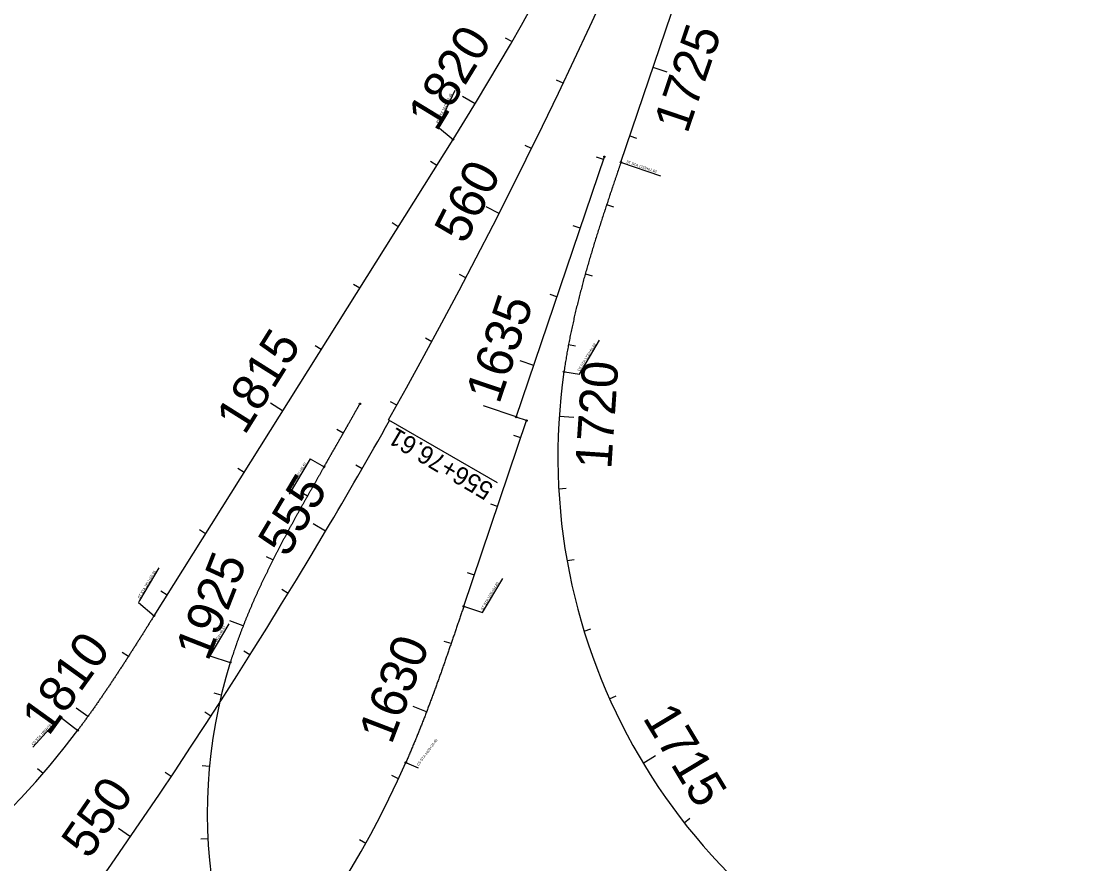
# Model space of a CAD drawing. Extents: x 448091 to 665917, y 1461380 to 1587607.
# Drawn here: x 485717 to 487178, y 1570850 to 1572013 of the extents above; entities that cross this region are included whole.
import ezdxf

# ---------------------------------------------------------------- set-up
doc = ezdxf.new("R2010")
doc.units = 0
for name, color, linetype in [('Attenuator_ep', 7, 'Continuous'), ('AttenuatorTM', 7, 'Continuous'), ('BLSurveyCntrl_ep', 7, 'Continuous'), ('BLSurveyField_ep', 7, 'Continuous'), ('BLSurveySymbl_ep', 7, 'Continuous'), ('BoxCulvert', 7, 'Continuous'), ('TextShtNo', 7, 'Continuous'), ('TextTitle', 7, 'Continuous')]:
    doc.layers.add(name, color=color, linetype=linetype)

msp = doc.modelspace()

# ---------------------------------------------------------------- linework, layer by layer
at = {"layer": 'Attenuator_ep'}
msp.add_line((486224.7, 1571462.7), (486374.7, 1571376.3), dxfattribs=at)
at = {"layer": 'AttenuatorTM'}
for p, q in [((486316.2, 1571917.3), (486293.5, 1571869.6)), ((486546.3, 1571817.9), (486600.1, 1571799.7)), ((486488.3, 1571526.1), (486516, 1571572.6)), ((486467.8, 1571529), (486488.3, 1571526.1)), ((486402, 1571466.4), (486355.5, 1571482.1)), ((486116.5, 1571409.1), (486087.4, 1571360.3)), ((486116.5, 1571409.1), (486135.6, 1571398.1)), ((485907.7, 1571258.5), (485881, 1571213.7)), ((486354.3, 1571196.9), (486382.3, 1571243.9)), ((486329.4, 1571205.3), (486354.3, 1571196.9)), ((486004.2, 1571181.5), (485977.7, 1571137.1)), ((485977.7, 1571137.1), (486006.1, 1571128.2)), ((485769.9, 1571051.5), (485733.4, 1571011.2)), ((486249.4, 1570989.7), (486265.5, 1570982.6))]:
    msp.add_line(p, q, dxfattribs=at)
for points in [[(486293.5, 1571869.6), (486292.4, 1571867.4), (486313.7, 1571849.8)], [(485881, 1571213.7), (485879.3, 1571210.9), (485901, 1571192.6)], [(485769.9, 1571051.5), (485771.3, 1571053.1), (485795.6, 1571034.5)]]:
    msp.add_lwpolyline(points, dxfattribs=at)
for centre in [(486313.7, 1571849.8), (486522.6, 1571825.9), (486545.4, 1571818.2), (486466.8, 1571529.2), (486185.1, 1571485), (486401, 1571466.7), (486415.2, 1571461.9), (486415.2, 1571461.9), (486135.6, 1571398.1), (486328.5, 1571205.6), (485901, 1571192.6), (486006.1, 1571128.2), (485795.6, 1571034.5), (486248.5, 1570990.1)]:
    msp.add_circle(centre, 1, dxfattribs=at)
at = {"layer": 'BLSurveyCntrl_ep'}
for p, q in [((486545.4, 1571818.2), (486858.1, 1572742.1)), ((485901, 1571192.6), (486313.7, 1571849.8)), ((486401, 1571466.7), (486522.6, 1571825.9)), ((486328.5, 1571205.6), (486415.2, 1571461.9)), ((486415.2, 1571461.9), (486401, 1571466.7))]:
    msp.add_line(p, q, dxfattribs=at)
for centre, radius, start, end in [((482672.1, 1574136.5), 4300, 327.8735, 340.9248), ((487277.4, 1571412.2), 819, 171.7918, 248.8601), ((486668.9, 1570920.7), 694.5, 162.6203, 274.6039), ((484878.9, 1571722.2), 1145.9, 274.6708, 323.1235), ((485039.7, 1571520.5), 1320, 262.0169, 336.3064)]:
    msp.add_arc(centre, radius, start, end, dxfattribs=at)
for points in [[(486545.4, 1571818.2), (486544.1, 1571814.4), (486542.8, 1571810.5), (486541.5, 1571806.7), (486540.2, 1571802.9), (486538.9, 1571799), (486537.6, 1571795.2), (486536.3, 1571791.3), (486535, 1571787.5), (486533.7, 1571783.7), (486532.4, 1571779.8), (486531.1, 1571776), (486529.8, 1571772.1), (486528.5, 1571768.3), (486527.3, 1571764.4), (486526, 1571760.6), (486524.7, 1571756.7), (486523.5, 1571752.9), (486522.2, 1571749), (486520.9, 1571745.2), (486519.7, 1571741.3), (486518.5, 1571737.5), (486517.2, 1571733.6), (486516, 1571729.7), (486514.7, 1571725.9), (486513.5, 1571722), (486512.3, 1571718.1), (486511.1, 1571714.3), (486509.9, 1571710.4), (486508.7, 1571706.5), (486507.5, 1571702.6), (486506.3, 1571698.8), (486505.2, 1571694.9), (486504, 1571691), (486502.8, 1571687.1), (486501.7, 1571683.2), (486500.6, 1571679.3), (486499.4, 1571675.4), (486498.3, 1571671.5), (486497.2, 1571667.6), (486496.1, 1571663.7), (486495, 1571659.8), (486493.9, 1571655.9), (486492.9, 1571652), (486491.8, 1571648.1), (486490.8, 1571644.2), (486489.8, 1571640.3), (486488.7, 1571636.3), (486487.7, 1571632.4), (486486.7, 1571628.5), (486485.8, 1571624.6), (486484.8, 1571620.6), (486483.8, 1571616.7), (486482.9, 1571612.7), (486482, 1571608.8), (486481, 1571604.8), (486480.2, 1571600.9), (486479.3, 1571596.9), (486478.4, 1571593), (486477.5, 1571589), (486476.7, 1571585), (486475.9, 1571581.1), (486475.1, 1571577.1), (486474.3, 1571573.1), (486473.5, 1571569.1), (486472.8, 1571565.2), (486472, 1571561.2), (486471.3, 1571557.2), (486470.6, 1571553.2), (486469.9, 1571549.2), (486469.3, 1571545.2), (486468.6, 1571541.2), (486468, 1571537.2), (486467.4, 1571533.2), (486466.8, 1571529.2)], [(486135.6, 1571398.1), (486136.3, 1571399.3), (486137, 1571400.5), (486137.7, 1571401.6), (486138.3, 1571402.8), (486139, 1571404), (486139.7, 1571405.1), (486140.3, 1571406.3), (486141, 1571407.5), (486141.7, 1571408.7), (486142.4, 1571409.8), (486143, 1571411), (486143.7, 1571412.2), (486144.4, 1571413.4), (486145, 1571414.5), (486145.7, 1571415.7), (486146.4, 1571416.9), (486147, 1571418.1), (486147.7, 1571419.2), (486148.4, 1571420.4), (486149.1, 1571421.6), (486149.7, 1571422.7), (486150.4, 1571423.9), (486151.1, 1571425.1), (486151.7, 1571426.3), (486152.4, 1571427.4), (486153.1, 1571428.6), (486153.7, 1571429.8), (486154.4, 1571431), (486155.1, 1571432.1), (486155.8, 1571433.3), (486156.4, 1571434.5), (486157.1, 1571435.7), (486157.8, 1571436.8), (486158.4, 1571438), (486159.1, 1571439.2), (486159.8, 1571440.4), (486160.4, 1571441.5), (486161.1, 1571442.7), (486161.8, 1571443.9), (486162.4, 1571445.1), (486163.1, 1571446.2), (486163.8, 1571447.4), (486164.4, 1571448.6), (486165.1, 1571449.8), (486165.8, 1571450.9), (486166.5, 1571452.1), (486167.1, 1571453.3), (486167.8, 1571454.4), (486168.5, 1571455.6), (486169.1, 1571456.8), (486169.8, 1571458), (486170.5, 1571459.2), (486171.1, 1571460.3), (486171.8, 1571461.5), (486172.5, 1571462.7), (486173.1, 1571463.9), (486173.8, 1571465), (486174.5, 1571466.2), (486175.1, 1571467.4), (486175.8, 1571468.6), (486176.5, 1571469.7), (486177.1, 1571470.9), (486177.8, 1571472.1), (486178.4, 1571473.3), (486179.1, 1571474.4), (486179.8, 1571475.6), (486180.4, 1571476.8), (486181.1, 1571478), (486181.8, 1571479.1), (486182.4, 1571480.3), (486183.1, 1571481.5), (486183.8, 1571482.7), (486184.4, 1571483.9), (486185.1, 1571485)], [(486135.6, 1571398.1), (486133.6, 1571394.6), (486131.6, 1571391.1), (486129.6, 1571387.5), (486127.6, 1571384), (486125.6, 1571380.5), (486123.6, 1571377), (486121.6, 1571373.5), (486119.6, 1571369.9), (486117.6, 1571366.4), (486115.6, 1571362.9), (486113.6, 1571359.4), (486111.6, 1571355.8), (486109.6, 1571352.3), (486107.6, 1571348.8), (486105.6, 1571345.2), (486103.6, 1571341.7), (486101.7, 1571338.1), (486099.7, 1571334.6), (486097.7, 1571331.1), (486095.8, 1571327.5), (486093.8, 1571324), (486091.9, 1571320.4), (486089.9, 1571316.8), (486088, 1571313.3), (486086.1, 1571309.7), (486084.2, 1571306.1), (486082.2, 1571302.6), (486080.3, 1571299), (486078.4, 1571295.4), (486076.5, 1571291.8), (486074.7, 1571288.2), (486072.8, 1571284.6), (486070.9, 1571281), (486069.1, 1571277.4), (486067.2, 1571273.8), (486065.4, 1571270.2), (486063.6, 1571266.6), (486061.8, 1571263), (486060, 1571259.3), (486058.2, 1571255.7), (486056.4, 1571252), (486054.6, 1571248.4), (486052.9, 1571244.7), (486051.1, 1571241.1), (486049.4, 1571237.4), (486047.7, 1571233.7), (486046, 1571230.1), (486044.3, 1571226.4), (486042.6, 1571222.7), (486040.9, 1571219), (486039.3, 1571215.3), (486037.6, 1571211.6), (486036, 1571207.9), (486034.4, 1571204.1), (486032.8, 1571200.4), (486031.3, 1571196.7), (486029.7, 1571192.9), (486028.2, 1571189.2), (486026.7, 1571185.4), (486025.2, 1571181.7), (486023.7, 1571177.9), (486022.2, 1571174.1), (486020.8, 1571170.3), (486019.3, 1571166.5), (486017.9, 1571162.7), (486016.5, 1571158.9), (486015.2, 1571155.1), (486013.8, 1571151.3), (486012.5, 1571147.4), (486011.2, 1571143.6), (486009.9, 1571139.8), (486008.6, 1571135.9), (486007.4, 1571132.1), (486006.1, 1571128.2)], [(486328.5, 1571205.6), (486327.5, 1571202.7), (486326.5, 1571199.7), (486325.5, 1571196.8), (486324.5, 1571193.9), (486323.5, 1571190.9), (486322.5, 1571188), (486321.5, 1571185), (486320.5, 1571182.1), (486319.5, 1571179.1), (486318.5, 1571176.2), (486317.5, 1571173.3), (486316.5, 1571170.3), (486315.5, 1571167.4), (486314.5, 1571164.4), (486313.5, 1571161.5), (486312.5, 1571158.5), (486311.5, 1571155.6), (486310.4, 1571152.7), (486309.4, 1571149.7), (486308.4, 1571146.8), (486307.4, 1571143.9), (486306.4, 1571140.9), (486305.4, 1571138), (486304.3, 1571135), (486303.3, 1571132.1), (486302.3, 1571129.2), (486301.3, 1571126.2), (486300.2, 1571123.3), (486299.2, 1571120.4), (486298.2, 1571117.5), (486297.1, 1571114.5), (486296.1, 1571111.6), (486295, 1571108.7), (486294, 1571105.7), (486292.9, 1571102.8), (486291.9, 1571099.9), (486290.8, 1571097), (486289.8, 1571094.1), (486288.7, 1571091.1), (486287.6, 1571088.2), (486286.5, 1571085.3), (486285.5, 1571082.4), (486284.4, 1571079.5), (486283.3, 1571076.6), (486282.2, 1571073.6), (486281.1, 1571070.7), (486280, 1571067.8), (486278.9, 1571064.9), (486277.8, 1571062), (486276.7, 1571059.1), (486275.6, 1571056.2), (486274.5, 1571053.3), (486273.3, 1571050.4), (486272.2, 1571047.5), (486271.1, 1571044.6), (486269.9, 1571041.7), (486268.8, 1571038.8), (486267.6, 1571036), (486266.5, 1571033.1), (486265.3, 1571030.2), (486264.2, 1571027.3), (486263, 1571024.4), (486261.8, 1571021.6), (486260.6, 1571018.7), (486259.4, 1571015.8), (486258.2, 1571012.9), (486257, 1571010.1), (486255.8, 1571007.2), (486254.6, 1571004.3), (486253.4, 1571001.5), (486252.2, 1570998.6), (486250.9, 1570995.8), (486249.7, 1570992.9), (486248.5, 1570990.1)], [(485901, 1571192.6), (485899.6, 1571190.4), (485898.2, 1571188.2), (485896.9, 1571186), (485895.5, 1571183.9), (485894.1, 1571181.7), (485892.8, 1571179.5), (485891.4, 1571177.3), (485890, 1571175.2), (485888.7, 1571173), (485887.3, 1571170.8), (485885.9, 1571168.6), (485884.6, 1571166.5), (485883.2, 1571164.3), (485881.8, 1571162.1), (485880.4, 1571160), (485879.1, 1571157.8), (485877.7, 1571155.6), (485876.3, 1571153.5), (485874.9, 1571151.3), (485873.6, 1571149.1), (485872.2, 1571147), (485870.8, 1571144.8), (485869.4, 1571142.6), (485868, 1571140.5), (485866.7, 1571138.3), (485865.3, 1571136.1), (485863.9, 1571134), (485862.5, 1571131.8), (485861.1, 1571129.7), (485859.7, 1571127.5), (485858.3, 1571125.4), (485856.9, 1571123.2), (485855.5, 1571121), (485854.1, 1571118.9), (485852.7, 1571116.7), (485851.3, 1571114.6), (485849.9, 1571112.5), (485848.5, 1571110.3), (485847.1, 1571108.2), (485845.6, 1571106), (485844.2, 1571103.9), (485842.8, 1571101.7), (485841.4, 1571099.6), (485840, 1571097.5), (485838.5, 1571095.3), (485837.1, 1571093.2), (485835.7, 1571091.1), (485834.2, 1571089), (485832.8, 1571086.8), (485831.3, 1571084.7), (485829.9, 1571082.6), (485828.4, 1571080.5), (485827, 1571078.4), (485825.5, 1571076.2), (485824.1, 1571074.1), (485822.6, 1571072), (485821.1, 1571069.9), (485819.7, 1571067.8), (485818.2, 1571065.7), (485816.7, 1571063.6), (485815.2, 1571061.5), (485813.7, 1571059.4), (485812.2, 1571057.3), (485810.7, 1571055.3), (485809.2, 1571053.2), (485807.7, 1571051.1), (485806.2, 1571049), (485804.7, 1571046.9), (485803.2, 1571044.9), (485801.7, 1571042.8), (485800.2, 1571040.7), (485798.6, 1571038.7), (485797.1, 1571036.6), (485795.6, 1571034.5)]]:
    msp.add_spline(points, degree=3, dxfattribs=at)
at = {"layer": 'BLSurveyField_ep'}
for p, q in [((486395, 1571984.7), (486386.3, 1571989.7)), ((486589.7, 1571949.3), (486608.7, 1571942.9)), ((486344, 1571898.8), (486326.9, 1571909.2)), ((486557.7, 1571854.6), (486567.1, 1571851.4)), ((486291.1, 1571813.9), (486282.6, 1571819.2)), ((486521.3, 1571821.9), (486511.8, 1571825.1)), ((486525.7, 1571759.8), (486535.2, 1571756.7)), ((486237.9, 1571729.2), (486229.5, 1571734.5)), ((486489.2, 1571727.2), (486479.7, 1571730.4)), ((486496.3, 1571664.3), (486505.9, 1571661.6)), ((486184.8, 1571644.5), (486176.3, 1571649.8)), ((486457.1, 1571632.5), (486447.7, 1571635.7)), ((486131.6, 1571559.8), (486123.1, 1571565.1)), ((486473.1, 1571567), (486482.9, 1571565.1)), ((486425.1, 1571537.7), (486406.1, 1571544.2)), ((486078.4, 1571475.1), (486061.5, 1571485.7)), ((486460.3, 1571467.9), (486480.2, 1571466.5)), ((486162.1, 1571444.4), (486153.4, 1571449.4)), ((486407.2, 1571438.2), (486397.7, 1571441.4)), ((486025.2, 1571390.4), (486016.7, 1571395.7)), ((486112.6, 1571357.5), (486103.8, 1571362.5)), ((486459.6, 1571367.9), (486469.6, 1571368.5)), ((486375.1, 1571343.5), (486365.7, 1571346.7)), ((485972, 1571305.7), (485963.6, 1571311.1)), ((486065.1, 1571269.6), (486056.1, 1571274.1)), ((486471.1, 1571268.7), (486480.9, 1571270.4)), ((486343.1, 1571248.8), (486333.6, 1571252)), ((485918.9, 1571221), (485910.4, 1571226.4)), ((486023.9, 1571178.5), (486005.3, 1571185.8)), ((486494.6, 1571171.5), (486504.1, 1571174.5)), ((486310.9, 1571154.1), (486301.5, 1571157.3)), ((485865.5, 1571136.5), (485857.1, 1571141.9)), ((485993.7, 1571083.2), (485984, 1571085.6)), ((486529.7, 1571078), (486538.8, 1571082.1)), ((486277, 1571060), (486258.4, 1571067.2)), ((485809.6, 1571053.6), (485793.3, 1571065.3)), ((486576, 1570989.4), (486593.1, 1570999.7)), ((485747.7, 1570975), (485740.1, 1570981.6)), ((485977.4, 1570984.6), (485967.4, 1570985.6)), ((486238.4, 1570967.8), (486229.3, 1570972)), ((486632.7, 1570907.1), (486640.6, 1570913.3)), ((485975.4, 1570884.7), (485965.4, 1570884.2)), ((486193.2, 1570878.6), (486184.4, 1570883.5))]:
    msp.add_line(p, q, dxfattribs=at)
at = {"layer": 'BoxCulvert'}
for p, q in [((486188.1, 1571395.4), (486179.5, 1571400.4)), ((486137.6, 1571309.1), (486120.4, 1571319.3)), ((486086, 1571223.4), (486077.5, 1571228.7)), ((486033.3, 1571138.5), (486024.8, 1571143.8)), ((485979.4, 1571054.2), (485971, 1571059.7)), ((485924.5, 1570970.7), (485916.2, 1570976.2)), ((485868.5, 1570887.8), (485852, 1570899.1))]:
    msp.add_line(p, q, dxfattribs=at)
for start, end in [(329.29807, 330.62265), (310.59194, 329.29807)]:
    msp.add_arc((479569, 1575209.6), 7639.4, start, end, dxfattribs=at)
at = {"layer": 'TextShtNo'}
msp.add_arc((479567.5, 1575210.1), 7639.4, 330.62472, 354.97487, dxfattribs=at)
at = {"layer": 'TextTitle'}
for p, q in [((486465.6, 1571927.2), (486456.5, 1571931.5)), ((486422, 1571837.2), (486413, 1571841.6)), ((486377.3, 1571747.7), (486359.4, 1571756.8)), ((486331.4, 1571658.9), (486322.5, 1571663.5)), ((486284.3, 1571570.7), (486275.5, 1571575.4)), ((486236.1, 1571483), (486227.4, 1571487.9))]:
    msp.add_line(p, q, dxfattribs=at)

# ---------------------------------------------------------------- texts
at = {"layer": 'Attenuator_ep'}
msp.add_text('556+76.61', height=25, rotation=149.3958, dxfattribs=at).set_placement((486371.2, 1571372.4))
at = {"layer": 'AttenuatorTM'}
for s, rotation, p in [('PC STA 1819+42.46', 64.4864, (486293.4, 1571871.9)), ('ST STA 1723+61.63', 341.2981, (486552.5, 1571817.6)), ('CS STA 1720+61.63', 58.7703, (486488.1, 1571529.3)), ('SRS STA 1927+46.67', 59.1352, (486087, 1571361.9)), ('ST STA 1811+66.35', 59.2345, (485881.1, 1571215.9)), ('ST STA 1631+54.45', 59.7146, (486354.8, 1571199.9)), ('CS STA 1924+46.67', 59.3946, (485977.6, 1571139.3)), ('CS STA 1809+76.35', 47.864, (485734, 1571013.3)), ('CS STA 1629+24.45', 53.7841, (486266.1, 1570985.1))]:
    msp.add_text(s, height=3.5, rotation=rotation, dxfattribs=at).set_placement(p)
at = {"layer": 'BLSurveySymbl_ep'}
for s, rotation, p in [('1820', 58.6402, (486291, 1571859)), ('1725', 71.2981, (486637, 1571856.4)), ('1635', 71.2981, (486377.3, 1571483.4)), ('1815', 57.8735, (486026, 1571440.6)), ('1720', 86.1036, (486532, 1571394)), ('1925', 68.6117, (485975.5, 1571128.4)), ('1810', 54.2323, (485755.3, 1571025.3)), ('1630', 69.0472, (486228.6, 1571013.7)), ('1715', 301.0827, (486574.7, 1571051.9))]:
    msp.add_text(s, height=50, rotation=rotation, dxfattribs=at).set_placement(p)
at = {"layer": 'BoxCulvert'}
for s, rotation, p in [('555', 59.2981, (486084.7, 1571271.6)), ('550', 55.5481, (485811.1, 1570855.1))]:
    msp.add_text(s, height=50, rotation=rotation, dxfattribs=at).set_placement(p)
at = {"layer": 'TextTitle'}
msp.add_text('560', height=50, rotation=63.0493, dxfattribs=at).set_placement((486330.2, 1571703.8))

doc.saveas('drawing.dxf')
